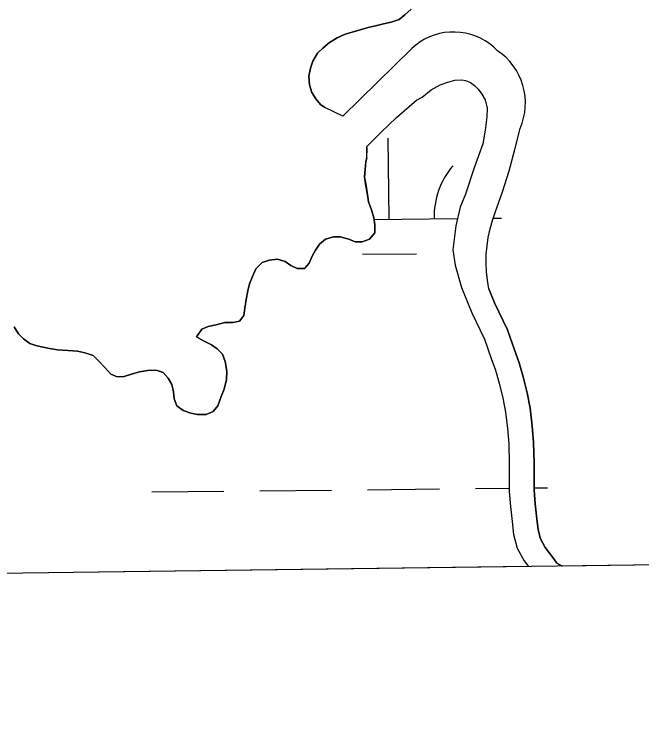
# Model space of a CAD drawing. Extents: x 3734862 to 3772949, y 391520 to 417239.
# Drawn here: x 3744466.1 to 3744745.1, y 396852.8 to 397171.6 of the extents above; entities that cross this region are included whole.
import ezdxf

# ---------------------------------------------------------------- set-up
doc = ezdxf.new("R2010")
doc.units = 0
for name, color, linetype in [('V-GRID-FRAM', 7, 'Continuous'), ('V-TOPO-SHOR', 7, 'Continuous'), ('V-WETL-SWMP', 7, 'Continuous')]:
    doc.layers.add(name, color=color, linetype=linetype)

msp = doc.modelspace()

# ---------------------------------------------------------------- linework, layer by layer
at = {"layer": 'V-GRID-FRAM'}
msp.add_lwpolyline([(3738832.32, 415033.81), (3770599.18, 415447.36), (3770843.79, 397266.59), (3739061.07, 396852.84), (3738832.32, 415033.81)], dxfattribs=at)
at = {"layer": 'V-TOPO-SHOR'}
for points in [[(3744642.67, 397173.94), (3744639.85, 397171.39), (3744637.3, 397169.34), (3744633.72, 397168.07), (3744630.39, 397167.31), (3744626.81, 397166.54), (3744623.49, 397165.78), (3744619.91, 397164.76), (3744616.33, 397163.74), (3744613.26, 397162.72), (3744609.68, 397161.19), (3744606.35, 397159.15), (3744603.29, 397156.6), (3744600.98, 397154.3), (3744598.93, 397150.72), (3744597.91, 397147.66), (3744597.14, 397144.08), (3744597.39, 397140.24), (3744598.41, 397136.92), (3744600.19, 397134.1), (3744602.24, 397131.54), (3744604.19, 397130.17)], [(3744677.23, 397049.64), (3744676.57, 397053.41), (3744676.15, 397057.22), (3744675.98, 397061.04), (3744676.05, 397064.87), (3744676.36, 397068.69), (3744676.92, 397072.48), (3744677.72, 397076.22), (3744678.75, 397079.91), (3744680.02, 397083.52), (3744683.22, 397092.74), (3744686.14, 397102.06), (3744688.76, 397111.46), (3744691.09, 397120.93), (3744691.97, 397123.21), (3744692.64, 397125.54), (3744693.11, 397127.93), (3744693.37, 397130.35), (3744693.43, 397132.78), (3744693.27, 397135.21), (3744692.89, 397137.62), (3744692.32, 397139.98), (3744691.54, 397142.29), (3744690.56, 397144.52), (3744689.4, 397146.66), (3744688.05, 397148.68), (3744686.54, 397150.59), (3744684.86, 397152.35), (3744683.04, 397153.97), (3744681.08, 397155.42), (3744679.38, 397157.04), (3744677.54, 397158.5), (3744675.58, 397159.81), (3744673.52, 397160.94), (3744671.37, 397161.89), (3744669.14, 397162.64), (3744666.86, 397163.21), (3744664.53, 397163.57), (3744662.19, 397163.74), (3744659.83, 397163.7), (3744657.5, 397163.46), (3744655.18, 397163.02), (3744652.92, 397162.38), (3744650.72, 397161.55), (3744648.6, 397160.53), (3744646.58, 397159.33), (3744644.66, 397157.97), (3744642.87, 397156.44), (3744612.19, 397126.28)], [(3744622.91, 397112.89), (3744629.31, 397119.27), (3744636.09, 397125.78), (3744641.72, 397130.64), (3744645.05, 397133.45), (3744647.48, 397134.85), (3744651.57, 397138.04), (3744655.54, 397140.34), (3744658.86, 397141.48), (3744662.06, 397142.37), (3744665.13, 397142.5), (3744666.79, 397142.24), (3744668.96, 397141.35), (3744670.75, 397139.94), (3744672.41, 397138.4), (3744674.07, 397136.1), (3744675.47, 397133.67), (3744676.49, 397129.83), (3744676.23, 397126), (3744675.58, 397120.12), (3744674.43, 397113.99), (3744670.71, 397103.38), (3744666.86, 397091.75), (3744664.43, 397085.88), (3744662.5, 397077.57), (3744661.21, 397066.96), (3744662.23, 397060.06), (3744665.03, 397050.21), (3744669.62, 397038.96), (3744675.22, 397027.19), (3744678.17, 397018.72), (3744680.13, 397013.4), (3744681.7, 397007.68), (3744683.46, 397000.98), (3744684.64, 396994.88), (3744685.42, 396987.59), (3744686, 396980.69), (3744686.19, 396972.03), (3744686.18, 396959.62), (3744686.76, 396952.92), (3744687.54, 396946.22), (3744688.13, 396940.51), (3744689.7, 396934.4), (3744692.84, 396928.69), (3744694.74, 396926.18)], [(3744612.19, 397126.28), (3744604.19, 397130.17)], [(3744622.88, 397107.84), (3744623.02, 397112.18), (3744622.91, 397112.89)], [(3744622.88, 397107.84), (3744622.4, 397106.22), (3744622.14, 397102.64)], [(3744622.14, 397102.64), (3744621.89, 397099.31), (3744622.4, 397096.25), (3744623.16, 397091.39), (3744623.67, 397088.32), (3744624.94, 397084.74), (3744625.96, 397081.16), (3744626.46, 397078.09), (3744626.46, 397074.52), (3744624.16, 397071.71), (3744620.83, 397070.43), (3744617.77, 397070.43), (3744614.95, 397071.71), (3744611.12, 397072.74), (3744608.06, 397072.74), (3744604.48, 397071.73), (3744601.92, 397069.43), (3744600.12, 397066.87), (3744598.59, 397064.06), (3744597.3, 397061), (3744595.26, 397058.7), (3744591.93, 397058.7), (3744589.12, 397059.98), (3744586.57, 397061.77), (3744583.25, 397062.8), (3744579.41, 397062.29), (3744576.34, 397061.27), (3744573.53, 397058.47), (3744571.99, 397055.14), (3744570.71, 397051.82), (3744569.94, 397048.75), (3744569.17, 397044.92), (3744568.65, 397041.09), (3744568.14, 397037.76), (3744566.35, 397035.21), (3744563.28, 397034.7), (3744559.7, 397034.7), (3744555.86, 397033.69), (3744552.28, 397032.92), (3744549.47, 397031.65), (3744547.17, 397028.33), (3744550.23, 397026.53), (3744553.81, 397024.74), (3744556.36, 397022.95), (3744558.66, 397020.65), (3744559.94, 397017.32), (3744560.7, 397012.97), (3744560.44, 397009.4), (3744559.41, 397005.05), (3744558.13, 397001.73), (3744556.6, 396997.64), (3744554.55, 396995.09), (3744551.48, 396993.81), (3744547.64, 396993.82), (3744544.57, 396994.33), (3744541.25, 396995.61), (3744538.44, 396997.66), (3744537.17, 397000.73), (3744536.92, 397003.79), (3744536.15, 397007.12), (3744534.62, 397009.93), (3744532.32, 397012.49), (3744529.26, 397013.52), (3744525.42, 397013.27), (3744521.84, 397012.76), (3744518.26, 397011.74), (3744514.94, 397010.72), (3744511.87, 397010.47), (3744509.06, 397011.75), (3744506.25, 397014.82), (3744503.95, 397017.12), (3744501.14, 397019.94), (3744497.56, 397021.22), (3744494.24, 397021.99), (3744490.15, 397022.25), (3744485.3, 397022.51), (3744481.72, 397023.03), (3744476.1, 397024.31), (3744473.03, 397025.34), (3744470.22, 397027.38), (3744467.92, 397029.69), (3744466.13, 397032.76)], [(3744677.23, 397049.64), (3744679.76, 397043.44), (3744685.49, 397031.4), (3744688.6, 397022.46), (3744690.69, 397016.79), (3744692.4, 397010.57), (3744694.28, 397003.45), (3744695.61, 396996.52), (3744696.45, 396988.65), (3744697.07, 396981.28), (3744697.27, 396972.14), (3744697.26, 396960.09), (3744697.79, 396954.04), (3744698.56, 396947.43), (3744699.07, 396942.46), (3744700.08, 396938.52), (3744702.16, 396934.73), (3744706.05, 396929.59), (3744707.45, 396927.7), (3744709.8, 396926.37)]]:
    msp.add_lwpolyline(points, dxfattribs=at)
at = {"layer": 'V-WETL-SWMP'}
for p, q in [((3744639.85, 397171.39), (3744642.67, 397173.94)), ((3744633.72, 397168.07), (3744637.3, 397169.34)), ((3744637.3, 397169.34), (3744639.85, 397171.39)), ((3744619.91, 397164.76), (3744623.49, 397165.78)), ((3744623.49, 397165.78), (3744626.81, 397166.54)), ((3744626.81, 397166.54), (3744630.39, 397167.31)), ((3744630.39, 397167.31), (3744633.72, 397168.07)), ((3744609.68, 397161.19), (3744613.26, 397162.72)), ((3744613.26, 397162.72), (3744616.33, 397163.74)), ((3744616.33, 397163.74), (3744619.91, 397164.76)), ((3744652.92, 397162.38), (3744650.72, 397161.55)), ((3744655.18, 397163.02), (3744652.92, 397162.38)), ((3744657.49, 397163.46), (3744655.18, 397163.02)), ((3744659.83, 397163.7), (3744657.49, 397163.46)), ((3744662.19, 397163.74), (3744659.83, 397163.7)), ((3744664.53, 397163.58), (3744662.19, 397163.74)), ((3744666.86, 397163.21), (3744664.53, 397163.58)), ((3744669.14, 397162.65), (3744666.86, 397163.21)), ((3744671.37, 397161.89), (3744669.14, 397162.65)), ((3744603.28, 397156.6), (3744606.35, 397159.15)), ((3744606.35, 397159.15), (3744609.68, 397161.19)), ((3744646.57, 397159.33), (3744644.66, 397157.97)), ((3744648.6, 397160.53), (3744646.57, 397159.33)), ((3744650.72, 397161.55), (3744648.6, 397160.53)), ((3744673.52, 397160.94), (3744671.37, 397161.89)), ((3744675.58, 397159.81), (3744673.52, 397160.94)), ((3744677.54, 397158.5), (3744675.58, 397159.81)), ((3744600.98, 397154.3), (3744603.28, 397156.6)), ((3744642.87, 397156.44), (3744612.19, 397126.28)), ((3744644.66, 397157.97), (3744642.87, 397156.44)), ((3744679.38, 397157.04), (3744677.54, 397158.5)), ((3744681.08, 397155.42), (3744679.38, 397157.04)), ((3744598.93, 397150.72), (3744600.98, 397154.3)), ((3744683.04, 397153.97), (3744681.08, 397155.42)), ((3744684.86, 397152.35), (3744683.04, 397153.97)), ((3744597.91, 397147.66), (3744598.93, 397150.72)), ((3744686.54, 397150.59), (3744684.86, 397152.35)), ((3744688.05, 397148.68), (3744686.54, 397150.59)), ((3744597.14, 397144.08), (3744597.91, 397147.66)), ((3744689.4, 397146.66), (3744688.05, 397148.68)), ((3744690.56, 397144.52), (3744689.4, 397146.66)), ((3744597.39, 397140.24), (3744597.14, 397144.08)), ((3744691.54, 397142.29), (3744690.56, 397144.52)), ((3744598.41, 397136.92), (3744597.39, 397140.24)), ((3744651.57, 397138.04), (3744655.54, 397140.34)), ((3744655.54, 397140.34), (3744658.86, 397141.48)), ((3744658.86, 397141.48), (3744662.06, 397142.37)), ((3744662.06, 397142.37), (3744665.13, 397142.5)), ((3744665.13, 397142.5), (3744666.79, 397142.24)), ((3744666.79, 397142.24), (3744668.96, 397141.34)), ((3744668.96, 397141.34), (3744670.75, 397139.94)), ((3744692.32, 397139.98), (3744691.54, 397142.29)), ((3744600.19, 397134.1), (3744598.41, 397136.92)), ((3744647.48, 397134.85), (3744651.57, 397138.04)), ((3744670.75, 397139.94), (3744672.41, 397138.4)), ((3744672.41, 397138.4), (3744674.07, 397136.1)), ((3744692.89, 397137.62), (3744692.32, 397139.98)), ((3744693.26, 397135.21), (3744692.89, 397137.62)), ((3744602.24, 397131.55), (3744600.19, 397134.1)), ((3744645.05, 397133.44), (3744647.48, 397134.85)), ((3744674.07, 397136.1), (3744675.47, 397133.67)), ((3744675.47, 397133.67), (3744676.49, 397129.83)), ((3744693.42, 397132.79), (3744693.26, 397135.21)), ((3744604.19, 397130.17), (3744602.24, 397131.55)), ((3744636.09, 397125.78), (3744641.72, 397130.64)), ((3744641.72, 397130.64), (3744645.05, 397133.44)), ((3744693.37, 397130.35), (3744693.42, 397132.79)), ((3744612.19, 397126.28), (3744604.19, 397130.17)), ((3744676.49, 397129.83), (3744676.23, 397126)), ((3744692.64, 397125.54), (3744693.11, 397127.93)), ((3744693.11, 397127.93), (3744693.37, 397130.35)), ((3744629.31, 397119.27), (3744636.09, 397125.78)), ((3744676.23, 397126), (3744675.58, 397120.12)), ((3744691.97, 397123.21), (3744692.64, 397125.54)), ((3744688.76, 397111.46), (3744691.09, 397120.93)), ((3744691.09, 397120.93), (3744691.97, 397123.21)), ((3744622.91, 397112.89), (3744629.31, 397119.27)), ((3744675.58, 397120.12), (3744674.43, 397113.99)), ((3744632.82, 397080.53), (3744632.44, 397116.53)), ((3744622.88, 397107.84), (3744622.91, 397112.89)), ((3744674.43, 397113.99), (3744670.71, 397103.38)), ((3744686.14, 397102.06), (3744688.76, 397111.46)), ((3744622.14, 397102.64), (3744622.4, 397106.22)), ((3744622.4, 397106.22), (3744622.88, 397107.84)), ((3744621.89, 397099.32), (3744622.14, 397102.64)), ((3744670.71, 397103.38), (3744666.86, 397091.75)), ((3744683.22, 397092.74), (3744686.14, 397102.06)), ((3744622.39, 397096.25), (3744621.89, 397099.32)), ((3744623.16, 397091.39), (3744622.39, 397096.25)), ((3744680.02, 397083.52), (3744683.22, 397092.74)), ((3744623.66, 397088.32), (3744623.16, 397091.39)), ((3744666.86, 397091.75), (3744664.43, 397085.88)), ((3744624.94, 397084.74), (3744623.66, 397088.32)), ((3744664.43, 397085.88), (3744662.5, 397077.57)), ((3744625.96, 397081.16), (3744624.94, 397084.74)), ((3744678.75, 397079.91), (3744680.02, 397083.52)), ((3744626.46, 397078.09), (3744625.96, 397081.16)), ((3744626.07, 397080.46), (3744663.26, 397080.85)), ((3744677.72, 397076.22), (3744678.75, 397079.91)), ((3744679.14, 397081.02), (3744682.82, 397081.06)), ((3744626.46, 397074.51), (3744626.46, 397078.09)), ((3744662.5, 397077.57), (3744661.21, 397066.96)), ((3744624.16, 397071.7), (3744626.46, 397074.51)), ((3744676.92, 397072.48), (3744677.72, 397076.22)), ((3744601.92, 397069.43), (3744604.47, 397071.73)), ((3744604.47, 397071.73), (3744608.05, 397072.74)), ((3744608.05, 397072.74), (3744611.12, 397072.74)), ((3744611.12, 397072.74), (3744614.95, 397071.71)), ((3744614.95, 397071.71), (3744617.77, 397070.43)), ((3744617.77, 397070.43), (3744620.83, 397070.43)), ((3744620.83, 397070.43), (3744624.16, 397071.7)), ((3744676.36, 397068.69), (3744676.92, 397072.48)), ((3744598.59, 397064.06), (3744600.12, 397066.87)), ((3744600.12, 397066.87), (3744601.92, 397069.43)), ((3744661.21, 397066.96), (3744662.23, 397060.06)), ((3744676.05, 397064.87), (3744676.36, 397068.69)), ((3744597.3, 397061), (3744598.59, 397064.06)), ((3744620.99, 397064.97), (3744644.99, 397065.23)), ((3744675.98, 397061.05), (3744676.05, 397064.87)), ((3744573.53, 397058.46), (3744576.34, 397061.27)), ((3744576.34, 397061.27), (3744579.41, 397062.29)), ((3744579.41, 397062.29), (3744583.25, 397062.8)), ((3744583.25, 397062.8), (3744586.57, 397061.77)), ((3744586.57, 397061.77), (3744589.12, 397059.98)), ((3744595.26, 397058.7), (3744597.3, 397061)), ((3744676.15, 397057.22), (3744675.98, 397061.05)), ((3744571.99, 397055.14), (3744573.53, 397058.46)), ((3744589.12, 397059.98), (3744591.93, 397058.7)), ((3744591.93, 397058.7), (3744595.26, 397058.7)), ((3744662.23, 397060.06), (3744665.03, 397050.21)), ((3744676.57, 397053.41), (3744676.15, 397057.22)), ((3744570.71, 397051.82), (3744571.99, 397055.14)), ((3744569.94, 397048.75), (3744570.71, 397051.82)), ((3744677.23, 397049.64), (3744676.57, 397053.41)), ((3744569.17, 397044.92), (3744569.94, 397048.75)), ((3744665.03, 397050.21), (3744669.62, 397038.96)), ((3744679.76, 397043.44), (3744677.23, 397049.64)), ((3744568.65, 397041.09), (3744569.17, 397044.92)), ((3744685.49, 397031.4), (3744679.76, 397043.44)), ((3744568.14, 397037.76), (3744568.65, 397041.09)), ((3744669.62, 397038.96), (3744675.22, 397027.19)), ((3744563.28, 397034.7), (3744566.35, 397035.21)), ((3744566.35, 397035.21), (3744568.14, 397037.76)), ((3744466.13, 397032.76), (3744467.92, 397029.69)), ((3744547.17, 397028.33), (3744549.47, 397031.65)), ((3744549.47, 397031.65), (3744552.28, 397032.92)), ((3744552.28, 397032.92), (3744555.86, 397033.69)), ((3744555.86, 397033.69), (3744559.7, 397034.7)), ((3744559.7, 397034.7), (3744563.28, 397034.7)), ((3744467.92, 397029.69), (3744470.22, 397027.38)), ((3744688.6, 397022.46), (3744685.49, 397031.4)), ((3744470.22, 397027.38), (3744473.03, 397025.34)), ((3744473.03, 397025.34), (3744476.1, 397024.31)), ((3744550.23, 397026.53), (3744547.17, 397028.33)), ((3744553.81, 397024.74), (3744550.23, 397026.53)), ((3744675.22, 397027.19), (3744678.16, 397018.72)), ((3744476.1, 397024.31), (3744481.72, 397023.03)), ((3744481.72, 397023.03), (3744485.3, 397022.51)), ((3744485.3, 397022.51), (3744490.15, 397022.25)), ((3744490.15, 397022.25), (3744494.24, 397021.99)), ((3744556.36, 397022.95), (3744553.81, 397024.74)), ((3744558.66, 397020.65), (3744556.36, 397022.95)), ((3744690.69, 397016.79), (3744688.6, 397022.46)), ((3744494.24, 397021.99), (3744497.57, 397021.22)), ((3744497.57, 397021.22), (3744501.14, 397019.94)), ((3744501.14, 397019.94), (3744503.95, 397017.12)), ((3744559.94, 397017.32), (3744558.66, 397020.65)), ((3744503.95, 397017.12), (3744506.25, 397014.82)), ((3744560.7, 397012.97), (3744559.94, 397017.32)), ((3744678.16, 397018.72), (3744680.13, 397013.4)), ((3744692.4, 397010.57), (3744690.69, 397016.79)), ((3744506.25, 397014.82), (3744509.06, 397011.75)), ((3744518.26, 397011.74), (3744521.84, 397012.76)), ((3744521.84, 397012.76), (3744525.42, 397013.27)), ((3744525.42, 397013.27), (3744529.26, 397013.52)), ((3744529.26, 397013.52), (3744532.32, 397012.49)), ((3744560.44, 397009.4), (3744560.7, 397012.97)), ((3744680.13, 397013.4), (3744681.7, 397007.68)), ((3744509.06, 397011.75), (3744511.87, 397010.47)), ((3744511.87, 397010.47), (3744514.94, 397010.72)), ((3744514.94, 397010.72), (3744518.26, 397011.74)), ((3744532.32, 397012.49), (3744534.62, 397009.93)), ((3744534.62, 397009.93), (3744536.15, 397007.12)), ((3744559.41, 397005.05), (3744560.44, 397009.4)), ((3744694.27, 397003.45), (3744692.4, 397010.57)), ((3744536.15, 397007.12), (3744536.92, 397003.8)), ((3744681.7, 397007.68), (3744683.46, 397000.99)), ((3744536.92, 397003.8), (3744537.17, 397000.73)), ((3744558.13, 397001.73), (3744559.41, 397005.05)), ((3744695.61, 396996.52), (3744694.27, 397003.45)), ((3744537.17, 397000.73), (3744538.44, 396997.66)), ((3744556.59, 396997.64), (3744558.13, 397001.73)), ((3744683.46, 397000.99), (3744684.64, 396994.88)), ((3744538.44, 396997.66), (3744541.25, 396995.61)), ((3744554.55, 396995.09), (3744556.59, 396997.64)), ((3744541.25, 396995.61), (3744544.57, 396994.33)), ((3744544.57, 396994.33), (3744547.64, 396993.82)), ((3744547.64, 396993.82), (3744551.48, 396993.81)), ((3744551.48, 396993.81), (3744554.55, 396995.09)), ((3744684.64, 396994.88), (3744685.42, 396987.59)), ((3744696.45, 396988.65), (3744695.61, 396996.52)), ((3744685.42, 396987.59), (3744686, 396980.69)), ((3744697.07, 396981.28), (3744696.45, 396988.65)), ((3744686, 396980.69), (3744686.19, 396972.03)), ((3744697.27, 396972.14), (3744697.07, 396981.28)), ((3744686.19, 396972.03), (3744686.18, 396959.62)), ((3744697.26, 396960.09), (3744697.27, 396972.14)), ((3744527.25, 396959.34), (3744559.25, 396959.67)), ((3744575.25, 396959.84), (3744607.25, 396960.18)), ((3744623.25, 396960.35), (3744655.25, 396960.69)), ((3744671.25, 396960.86), (3744686.18, 396961.02)), ((3744686.18, 396959.62), (3744686.76, 396952.92)), ((3744697.26, 396961.13), (3744703.24, 396961.2)), ((3744697.79, 396954.04), (3744697.26, 396960.09)), ((3744686.76, 396952.92), (3744687.54, 396946.22)), ((3744698.56, 396947.43), (3744697.79, 396954.04)), ((3746607.49, 396951.08), (3744709.8, 396926.37)), ((3744687.54, 396946.22), (3744688.13, 396940.51)), ((3744699.07, 396942.46), (3744698.56, 396947.43)), ((3744700.08, 396938.52), (3744699.07, 396942.46)), ((3744688.13, 396940.51), (3744689.7, 396934.4)), ((3744702.16, 396934.73), (3744700.08, 396938.52)), ((3744689.7, 396934.4), (3744692.84, 396928.69)), ((3744706.05, 396929.6), (3744702.16, 396934.73)), ((3744692.84, 396928.69), (3744694.74, 396926.18)), ((3744707.45, 396927.7), (3744706.05, 396929.6)), ((3744709.8, 396926.37), (3744707.45, 396927.7)), ((3744694.74, 396926.18), (3744433.26, 396922.77))]:
    msp.add_line(p, q, dxfattribs=at)
msp.add_arc((3744688.06, 397081.59), 35.25, 139.8334, 181.377, dxfattribs=at)

doc.saveas('drawing.dxf')
